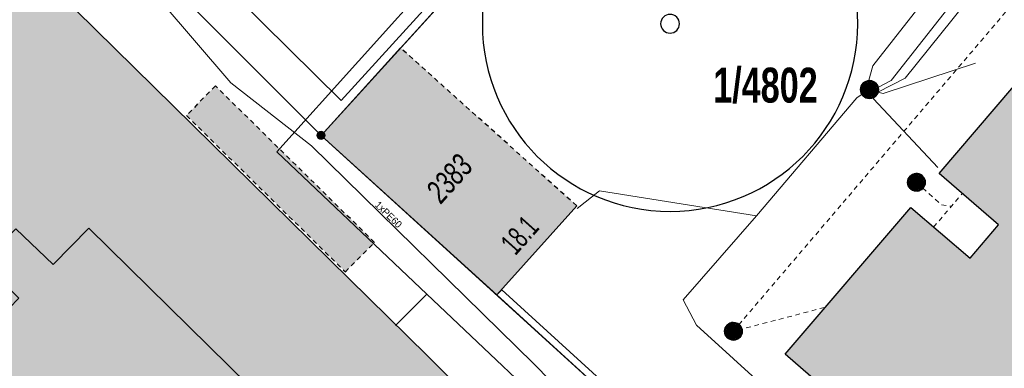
# Model space of a CAD drawing. Header units: metres. Extents: x 2695560 to 2696939, y 1260491 to 1262050.
# Tile 464 of 656: x 2696007 to 2696049, y 1261103 to 1261117. Entities that reach past the tile are written whole.
import ezdxf

# ---------------------------------------------------------------- set-up
doc = ezdxf.new("R2010")
doc.units = ezdxf.units.M
doc.linetypes.add('AUSGEZOGEN', pattern=[0])
doc.linetypes.add('VERDECKT2_S2', pattern=[0.36, 0.2, -0.16])
for name, color, linetype in [('XR$1$AV_Flächen (EO)', 7, 'AUSGEZOGEN'), ('XR$1$AV_Gebäudeflächen (BB)', 7, 'AUSGEZOGEN'), ('XR$1$AV_Gebäudeflächen (EO)', 7, 'AUSGEZOGEN'), ('XR$1$AV_Gebäudeflächen ut.', 7, 'AUSGEZOGEN'), ('XR$1$AV_Grenzpunkte', 7, 'AUSGEZOGEN'), ('XR$1$AV_Grundstück-Nr.', 7, 'AUSGEZOGEN'), ('XR$1$AV_Haus-Nr.', 7, 'AUSGEZOGEN'), ('XR$1$AV_Linien (BB)', 7, 'AUSGEZOGEN'), ('XR$1$AV_Linien (EO)', 7, 'AUSGEZOGEN'), ('XR$1$AV_Versicherung-Nr.', 7, 'AUSGEZOGEN'), ('XR$1$AW_LK_Schachtdeckel', 24, 'AUSGEZOGEN'), ('XR$1$GR_Baum', 94, 'AUSGEZOGEN'), ('XR$1$Liegenschaftsgrenzen', 7, 'AUSGEZOGEN'), ('XR$1$PFAV', 255, 'AUSGEZOGEN'), ('XR$1$PFAW', 255, 'AUSGEZOGEN')]:
    doc.layers.add(name, color=color, linetype=linetype)
for name, color, linetype, lineweight in [('XR$2$ABW-Linie-R-genau', 4, 'AUSGEZOGEN', 18), ('XR$2$ABW-Linie-R-ungenau', 4, 'VERDECKT2_S2', 18), ('XR$2$ABW-Punkt', 6, 'AUSGEZOGEN', 18), ('XR$2$KOM-Linie-U-genau', 91, 'AUSGEZOGEN', 18), ('XR$2$WEI-Text', 59, 'AUSGEZOGEN', 18)]:
    doc.layers.add(name, color=color, linetype=linetype, lineweight=lineweight)
doc.styles.add('ARIAL', font='arial.ttf')
doc.styles.add('TXT', font='txt')

# ---------------------------------------------------------------- blocks, each defined once
blk = doc.blocks.new('COMPLEXOBJECT_945')
at = {"layer": 'XR$1$AV_Flächen (EO)', "color": 7, "linetype": 'AUSGEZOGEN', "transparency": 33554687}
blk.add_lwpolyline([(6020.644, 11095.85), (6023.463, 11098.727), (6024.908, 11100.192), (6025.756, 11101.023), (6023.445, 11103.334), (5990.253, 11135.964), (5951.233, 11174.37)], dxfattribs=at)
blk = doc.blocks.new('BAV15')
at = {"layer": 'XR$1$PFAV', "transparency": 33554687}
blk.add_hatch(color=7, dxfattribs=at).paths.add_polyline_path([(0.5, 0), (0.49, 0.1), (0.46, 0.2), (0.41, 0.29), (0.34, 0.36), (0.26, 0.42), (0.17, 0.47), (0.08, 0.49), (-0.03, 0.5), (-0.13, 0.48), (-0.22, 0.45), (-0.31, 0.4), (-0.38, 0.33), (-0.44, 0.24), (-0.48, 0.15), (-0.5, 0.05), (-0.5, -0.05), (-0.48, -0.15), (-0.44, -0.24), (-0.38, -0.33), (-0.31, -0.4), (-0.22, -0.45), (-0.13, -0.48), (-0.03, -0.5), (0.08, -0.49), (0.17, -0.47), (0.26, -0.42), (0.34, -0.36), (0.41, -0.29), (0.46, -0.2), (0.49, -0.1)])
at = {"color": 7, "transparency": 33554687}
for start, end in [(90, 270), (270, 90)]:
    blk.add_arc((0, 0), 0.5, start, end, dxfattribs=at)
at = {"layer": 'XR$1$PFAV', "transparency": 33554687}
blk.add_circle((0, 0), 0.5, dxfattribs=at)
blk = doc.blocks.new('WBGR1')
at = {"color": 94, "transparency": 33554687}
for radius, start, end in [(1, 90, 270), (1, 270, 90), (0.05, 90, 270), (0.05, 270, 90)]:
    blk.add_arc((0, 0), radius, start, end, dxfattribs=at)
blk = doc.blocks.new('BAW2082')
at = {"layer": 'XR$1$PFAW', "transparency": 33554687}
blk.add_hatch(color=7, dxfattribs=at).paths.add_polyline_path([(0.509, -0.003), (0.499, 0.098), (0.469, 0.194), (0.42, 0.283), (0.354, 0.359), (0.274, 0.421), (0.183, 0.466), (0.085, 0.491), (-0.016, 0.496), (-0.116, 0.481), (-0.211, 0.446), (-0.297, 0.392), (-0.37, 0.323), (-0.428, 0.24), (-0.468, 0.147), (-0.488, 0.047), (-0.488, -0.054), (-0.468, -0.153), (-0.428, -0.246), (-0.37, -0.329), (-0.297, -0.398), (-0.211, -0.452), (-0.116, -0.487), (-0.016, -0.502), (0.085, -0.497), (0.183, -0.472), (0.274, -0.427), (0.354, -0.366), (0.42, -0.289), (0.469, -0.2), (0.499, -0.104)])
at = {"transparency": 33554687}
for start, end in [(91.1948, 268.8052), (268.8052, 91.1948)]:
    blk.add_arc((0.01, 0), 0.5, start, end, dxfattribs=at)
at = {"layer": 'XR$1$PFAW', "transparency": 33554687}
blk.add_circle((0.009, -0.003), 0.5, dxfattribs=at)
blk = doc.blocks.new('BAW2088')
at = {"layer": 'XR$1$PFAW', "transparency": 33554687}
blk.add_hatch(color=253, dxfattribs=at).paths.add_polyline_path([(0.51, 0), (0.5, 0.101), (0.47, 0.197), (0.421, 0.286), (0.355, 0.362), (0.275, 0.424), (0.184, 0.469), (0.086, 0.494), (-0.015, 0.499), (-0.115, 0.484), (-0.21, 0.449), (-0.296, 0.395), (-0.369, 0.326), (-0.427, 0.243), (-0.467, 0.15), (-0.487, 0.051), (-0.487, -0.051), (-0.467, -0.15), (-0.427, -0.243), (-0.369, -0.326), (-0.296, -0.395), (-0.21, -0.449), (-0.115, -0.484), (-0.015, -0.499), (0.086, -0.494), (0.184, -0.469), (0.275, -0.424), (0.355, -0.362), (0.421, -0.286), (0.47, -0.197), (0.5, -0.101)])
at = {"transparency": 33554687}
for start, end in [(91.1948, 268.8052), (268.8052, 91.1948)]:
    blk.add_arc((0.01, 0), 0.5, start, end, dxfattribs=at)
at = {"layer": 'XR$1$PFAW', "transparency": 33554687}
blk.add_circle((0.01, 0), 0.5, dxfattribs=at)
blk = doc.blocks.new('ABW-KONTROLLSCHACHT')
at = {"layer": 'XR$2$ABW-Punkt', "linetype": 'AUSGEZOGEN', "lineweight": 25, "transparency": 33554687}
for points in [[(-343, 68, 2500), (0, 0, 2500), (-350, 0, 2500)], [(-343, 68), (0, 0), (-350, 0)], [(-343, 68, 2500), (-343, 68), (-350, 0), (-350, 0, 2500)], [(-350, 0, 2500), (0, 0, 2500), (-343, -68, 2500)], [(-350, 0), (0, 0), (-343, -68)], [(-323, 134, 2500), (0, 0, 2500), (-343, 68, 2500)], [(-323, 134), (0, 0), (-343, 68)], [(-323, 134, 2500), (-323, 134), (-343, 68), (-343, 68, 2500)], [(-343, -68, 2500), (0, 0, 2500), (-323, -134, 2500)], [(-343, -68), (0, 0), (-323, -134)], [(-291, 194, 2500), (0, 0, 2500), (-323, 134, 2500)], [(-291, 194), (0, 0), (-323, 134)], [(-291, 194, 2500), (-291, 194), (-323, 134), (-323, 134, 2500)], [(-323, -134, 2500), (0, 0, 2500), (-291, -194, 2500)], [(-323, -134), (0, 0), (-291, -194)], [(-247, 247, 2500), (0, 0, 2500), (-291, 194, 2500)], [(-247, 247), (0, 0), (-291, 194)], [(-247, 247, 2500), (-247, 247), (-291, 194), (-291, 194, 2500)], [(-291, -194, 2500), (0, 0, 2500), (-247, -247, 2500)], [(-291, -194), (0, 0), (-247, -247)], [(-194, 291, 2500), (0, 0, 2500), (-247, 247, 2500)], [(-194, 291), (0, 0), (-247, 247)], [(-194, 291, 2500), (-194, 291), (-247, 247), (-247, 247, 2500)], [(-247, -247, 2500), (0, 0, 2500), (-194, -291, 2500)], [(-247, -247), (0, 0), (-194, -291)], [(-134, 323, 2500), (0, 0, 2500), (-194, 291, 2500)], [(-134, 323), (0, 0), (-194, 291)], [(-134, 323, 2500), (-134, 323), (-194, 291), (-194, 291, 2500)], [(-194, -291, 2500), (0, 0, 2500), (-134, -323, 2500)], [(-194, -291), (0, 0), (-134, -323)], [(-68, 343, 2500), (0, 0, 2500), (-134, 323, 2500)], [(-68, 343), (0, 0), (-134, 323)], [(-68, 343, 2500), (-68, 343), (-134, 323), (-134, 323, 2500)], [(-134, -323, 2500), (0, 0, 2500), (-68, -343, 2500)], [(-134, -323), (0, 0), (-68, -343)], [(0, 350, 2500), (0, 0, 2500), (-68, 343, 2500)], [(0, 350), (0, 0), (-68, 343)], [(0, 350, 2500), (0, 350), (-68, 343), (-68, 343, 2500)], [(-68, -343, 2500), (0, 0, 2500), (0, -350, 2500)], [(-68, -343), (0, 0), (0, -350)], [(68, 343, 2500), (0, 0, 2500), (0, 350, 2500)], [(68, 343), (0, 0), (0, 350)], [(68, 343, 2500), (68, 343), (0, 350), (0, 350, 2500)], [(134, 323, 2500), (0, 0, 2500), (68, 343, 2500)], [(134, 323), (0, 0), (68, 343)], [(194, 291, 2500), (0, 0, 2500), (134, 323, 2500)], [(194, 291), (0, 0), (134, 323)], [(247, 247, 2500), (0, 0, 2500), (194, 291, 2500)], [(247, 247), (0, 0), (194, 291)], [(291, 194, 2500), (0, 0, 2500), (247, 247, 2500)], [(291, 194), (0, 0), (247, 247)], [(323, 134, 2500), (0, 0, 2500), (291, 194, 2500)], [(323, 134), (0, 0), (291, 194)], [(343, 68, 2500), (0, 0, 2500), (323, 134, 2500)], [(343, 68), (0, 0), (323, 134)], [(350, 0, 2500), (0, 0, 2500), (343, 68, 2500)], [(350, 0), (0, 0), (343, 68)], [(0, -350, 2500), (0, 0, 2500), (68, -343, 2500)], [(68, -343, 2500), (0, 0, 2500), (134, -323, 2500)], [(134, -323, 2500), (0, 0, 2500), (194, -291, 2500)], [(194, -291, 2500), (0, 0, 2500), (247, -247, 2500)], [(247, -247, 2500), (0, 0, 2500), (291, -194, 2500)], [(291, -194, 2500), (0, 0, 2500), (323, -134, 2500)], [(323, -134, 2500), (0, 0, 2500), (343, -68, 2500)], [(343, -68, 2500), (0, 0, 2500), (350, 0, 2500)], [(0, -350), (0, 0), (68, -343)], [(68, -343), (0, 0), (134, -323)], [(134, -323), (0, 0), (194, -291)], [(194, -291), (0, 0), (247, -247)], [(247, -247), (0, 0), (291, -194)], [(291, -194), (0, 0), (323, -134)], [(323, -134), (0, 0), (343, -68)], [(343, -68), (0, 0), (350, 0)], [(134, 323, 2500), (134, 323), (68, 343), (68, 343, 2500)], [(194, 291, 2500), (194, 291), (134, 323), (134, 323, 2500)], [(247, 247, 2500), (247, 247), (194, 291), (194, 291, 2500)], [(291, 194, 2500), (291, 194), (247, 247), (247, 247, 2500)], [(323, 134, 2500), (323, 134), (291, 194), (291, 194, 2500)], [(343, 68, 2500), (343, 68), (323, 134), (323, 134, 2500)], [(350, 0, 2500), (350, 0), (343, 68), (343, 68, 2500)], [(-350, 0, 2500), (-350, 0), (-343, -68), (-343, -68, 2500)], [(-343, -68, 2500), (-343, -68), (-323, -134), (-323, -134, 2500)], [(-323, -134, 2500), (-323, -134), (-291, -194), (-291, -194, 2500)], [(-291, -194, 2500), (-291, -194), (-247, -247), (-247, -247, 2500)], [(-247, -247, 2500), (-247, -247), (-194, -291), (-194, -291, 2500)], [(-194, -291, 2500), (-194, -291), (-134, -323), (-134, -323, 2500)], [(-134, -323, 2500), (-134, -323), (-68, -343), (-68, -343, 2500)], [(-68, -343, 2500), (-68, -343), (0, -350), (0, -350, 2500)], [(0, -350, 2500), (0, -350), (68, -343), (68, -343, 2500)], [(68, -343, 2500), (68, -343), (134, -323), (134, -323, 2500)], [(134, -323, 2500), (134, -323), (194, -291), (194, -291, 2500)], [(194, -291, 2500), (194, -291), (247, -247), (247, -247, 2500)], [(247, -247, 2500), (247, -247), (291, -194), (291, -194, 2500)], [(291, -194, 2500), (291, -194), (323, -134), (323, -134, 2500)], [(323, -134, 2500), (323, -134), (343, -68), (343, -68, 2500)], [(343, -68, 2500), (343, -68), (350, 0), (350, 0, 2500)]]:
    blk.add_3dface(points, dxfattribs=at)
blk = doc.blocks.new('ABW-NORMSCHACHT_WEITERE')
at = {"layer": 'XR$2$ABW-Punkt', "linetype": 'AUSGEZOGEN', "lineweight": 25, "transparency": 33554687}
for points in [[(-196, 39, 2500), (0, 0, 2500), (-200, 0, 2500)], [(-196, 39), (0, 0), (-200, 0)], [(-196, 39, 2500), (-196, 39), (-200, 0), (-200, 0, 2500)], [(-200, 0, 2500), (0, 0, 2500), (-196, -39, 2500)], [(-200, 0), (0, 0), (-196, -39)], [(-185, 77, 2500), (0, 0, 2500), (-196, 39, 2500)], [(-185, 77), (0, 0), (-196, 39)], [(-185, 77, 2500), (-185, 77), (-196, 39), (-196, 39, 2500)], [(-196, -39, 2500), (0, 0, 2500), (-185, -77, 2500)], [(-196, -39), (0, 0), (-185, -77)], [(-166, 111, 2500), (0, 0, 2500), (-185, 77, 2500)], [(-166, 111), (0, 0), (-185, 77)], [(-166, 111, 2500), (-166, 111), (-185, 77), (-185, 77, 2500)], [(-185, -77, 2500), (0, 0, 2500), (-166, -111, 2500)], [(-185, -77), (0, 0), (-166, -111)], [(-141, 141, 2500), (0, 0, 2500), (-166, 111, 2500)], [(-141, 141), (0, 0), (-166, 111)], [(-141, 141, 2500), (-141, 141), (-166, 111), (-166, 111, 2500)], [(-166, -111, 2500), (0, 0, 2500), (-141, -141, 2500)], [(-166, -111), (0, 0), (-141, -141)], [(-111, 166, 2500), (0, 0, 2500), (-141, 141, 2500)], [(-111, 166), (0, 0), (-141, 141)], [(-111, 166, 2500), (-111, 166), (-141, 141), (-141, 141, 2500)], [(-141, -141, 2500), (0, 0, 2500), (-111, -166, 2500)], [(-141, -141), (0, 0), (-111, -166)], [(-77, 185, 2500), (0, 0, 2500), (-111, 166, 2500)], [(-77, 185), (0, 0), (-111, 166)], [(-77, 185, 2500), (-77, 185), (-111, 166), (-111, 166, 2500)], [(-111, -166, 2500), (0, 0, 2500), (-77, -185, 2500)], [(-111, -166), (0, 0), (-77, -185)], [(-39, 196, 2500), (0, 0, 2500), (-77, 185, 2500)], [(-39, 196), (0, 0), (-77, 185)], [(-39, 196, 2500), (-39, 196), (-77, 185), (-77, 185, 2500)], [(-77, -185, 2500), (0, 0, 2500), (-39, -196, 2500)], [(-77, -185), (0, 0), (-39, -196)], [(0, 200, 2500), (0, 0, 2500), (-39, 196, 2500)], [(0, 200), (0, 0), (-39, 196)], [(0, 200, 2500), (0, 200), (-39, 196), (-39, 196, 2500)], [(-39, -196, 2500), (0, 0, 2500), (0, -200, 2500)], [(-39, -196), (0, 0), (0, -200)], [(39, 196, 2500), (0, 0, 2500), (0, 200, 2500)], [(39, 196), (0, 0), (0, 200)], [(39, 196, 2500), (39, 196), (0, 200), (0, 200, 2500)], [(77, 185, 2500), (0, 0, 2500), (39, 196, 2500)], [(77, 185), (0, 0), (39, 196)], [(111, 166, 2500), (0, 0, 2500), (77, 185, 2500)], [(111, 166), (0, 0), (77, 185)], [(141, 141, 2500), (0, 0, 2500), (111, 166, 2500)], [(141, 141), (0, 0), (111, 166)], [(166, 111, 2500), (0, 0, 2500), (141, 141, 2500)], [(166, 111), (0, 0), (141, 141)], [(185, 77, 2500), (0, 0, 2500), (166, 111, 2500)], [(185, 77), (0, 0), (166, 111)], [(196, 39, 2500), (0, 0, 2500), (185, 77, 2500)], [(196, 39), (0, 0), (185, 77)], [(200, 0, 2500), (0, 0, 2500), (196, 39, 2500)], [(200, 0), (0, 0), (196, 39)], [(0, -200, 2500), (0, 0, 2500), (39, -196, 2500)], [(39, -196, 2500), (0, 0, 2500), (77, -185, 2500)], [(77, -185, 2500), (0, 0, 2500), (111, -166, 2500)], [(111, -166, 2500), (0, 0, 2500), (141, -141, 2500)], [(141, -141, 2500), (0, 0, 2500), (166, -111, 2500)], [(166, -111, 2500), (0, 0, 2500), (185, -77, 2500)], [(185, -77, 2500), (0, 0, 2500), (196, -39, 2500)], [(196, -39, 2500), (0, 0, 2500), (200, 0, 2500)], [(0, -200), (0, 0), (39, -196)], [(39, -196), (0, 0), (77, -185)], [(77, -185), (0, 0), (111, -166)], [(111, -166), (0, 0), (141, -141)], [(141, -141), (0, 0), (166, -111)], [(166, -111), (0, 0), (185, -77)], [(185, -77), (0, 0), (196, -39)], [(196, -39), (0, 0), (200, 0)], [(77, 185, 2500), (77, 185), (39, 196), (39, 196, 2500)], [(111, 166, 2500), (111, 166), (77, 185), (77, 185, 2500)], [(141, 141, 2500), (141, 141), (111, 166), (111, 166, 2500)], [(166, 111, 2500), (166, 111), (141, 141), (141, 141, 2500)], [(185, 77, 2500), (185, 77), (166, 111), (166, 111, 2500)], [(196, 39, 2500), (196, 39), (185, 77), (185, 77, 2500)], [(200, 0, 2500), (200, 0), (196, 39), (196, 39, 2500)], [(-200, 0, 2500), (-200, 0), (-196, -39), (-196, -39, 2500)], [(-196, -39, 2500), (-196, -39), (-185, -77), (-185, -77, 2500)], [(-185, -77, 2500), (-185, -77), (-166, -111), (-166, -111, 2500)], [(-166, -111, 2500), (-166, -111), (-141, -141), (-141, -141, 2500)], [(-141, -141, 2500), (-141, -141), (-111, -166), (-111, -166, 2500)], [(-111, -166, 2500), (-111, -166), (-77, -185), (-77, -185, 2500)], [(-77, -185, 2500), (-77, -185), (-39, -196), (-39, -196, 2500)], [(-39, -196, 2500), (-39, -196), (0, -200), (0, -200, 2500)], [(0, -200, 2500), (0, -200), (39, -196), (39, -196, 2500)], [(39, -196, 2500), (39, -196), (77, -185), (77, -185, 2500)], [(77, -185, 2500), (77, -185), (111, -166), (111, -166, 2500)], [(111, -166, 2500), (111, -166), (141, -141), (141, -141, 2500)], [(141, -141, 2500), (141, -141), (166, -111), (166, -111, 2500)], [(166, -111, 2500), (166, -111), (185, -77), (185, -77, 2500)], [(185, -77, 2500), (185, -77), (196, -39), (196, -39, 2500)], [(196, -39, 2500), (196, -39), (200, 0), (200, 0, 2500)]]:
    blk.add_3dface(points, dxfattribs=at)
blk = doc.blocks.new('ABW-SCHLAMMSAMMLER_RUND')
at = {"layer": 'XR$2$ABW-Punkt', "linetype": 'AUSGEZOGEN', "lineweight": 13, "transparency": 33554687}
for p, q in [((-70, 75, 2500), (70, 75, 2500)), ((-70, -75, 2500), (70, -75, 2500))]:
    blk.add_line(p, q, dxfattribs=at)
blk.add_polyline3d([(90, 0, 2500), (0, 0, 2500), (-90, 0, 2500)], dxfattribs=at)
at = {"layer": 'XR$2$ABW-Punkt', "linetype": 'AUSGEZOGEN', "lineweight": 25, "transparency": 33554687}
for points in [[(-147, 29, 2500), (0, 0, 2500), (-150, 0, 2500)], [(-147, 29), (0, 0), (-150, 0)], [(-147, 29, 2500), (-147, 29), (-150, 0), (-150, 0, 2500)], [(-150, 0, 2500), (0, 0, 2500), (-147, -29, 2500)], [(-150, 0), (0, 0), (-147, -29)], [(-139, 57, 2500), (0, 0, 2500), (-147, 29, 2500)], [(-139, 57), (0, 0), (-147, 29)], [(-139, 57, 2500), (-139, 57), (-147, 29), (-147, 29, 2500)], [(-147, -29, 2500), (0, 0, 2500), (-139, -57, 2500)], [(-147, -29), (0, 0), (-139, -57)], [(-125, 83, 2500), (0, 0, 2500), (-139, 57, 2500)], [(-125, 83), (0, 0), (-139, 57)], [(-125, 83, 2500), (-125, 83), (-139, 57), (-139, 57, 2500)], [(-139, -57, 2500), (0, 0, 2500), (-125, -83, 2500)], [(-139, -57), (0, 0), (-125, -83)], [(-106, 106, 2500), (0, 0, 2500), (-125, 83, 2500)], [(-106, 106), (0, 0), (-125, 83)], [(-106, 106, 2500), (-106, 106), (-125, 83), (-125, 83, 2500)], [(-125, -83, 2500), (0, 0, 2500), (-106, -106, 2500)], [(-125, -83), (0, 0), (-106, -106)], [(-83, 125, 2500), (0, 0, 2500), (-106, 106, 2500)], [(-83, 125), (0, 0), (-106, 106)], [(-83, 125, 2500), (-83, 125), (-106, 106), (-106, 106, 2500)], [(-106, -106, 2500), (0, 0, 2500), (-83, -125, 2500)], [(-106, -106), (0, 0), (-83, -125)], [(-57, 139, 2500), (0, 0, 2500), (-83, 125, 2500)], [(-57, 139), (0, 0), (-83, 125)], [(-57, 139, 2500), (-57, 139), (-83, 125), (-83, 125, 2500)], [(-83, -125, 2500), (0, 0, 2500), (-57, -139, 2500)], [(-83, -125), (0, 0), (-57, -139)], [(-29, 147, 2500), (0, 0, 2500), (-57, 139, 2500)], [(-29, 147), (0, 0), (-57, 139)], [(-29, 147, 2500), (-29, 147), (-57, 139), (-57, 139, 2500)], [(-57, -139, 2500), (0, 0, 2500), (-29, -147, 2500)], [(-57, -139), (0, 0), (-29, -147)], [(0, 150, 2500), (0, 0, 2500), (-29, 147, 2500)], [(0, 150), (0, 0), (-29, 147)], [(0, 150, 2500), (0, 150), (-29, 147), (-29, 147, 2500)], [(-29, -147, 2500), (0, 0, 2500), (0, -150, 2500)], [(-29, -147), (0, 0), (0, -150)], [(29, 147, 2500), (0, 0, 2500), (0, 150, 2500)], [(29, 147), (0, 0), (0, 150)], [(29, 147, 2500), (29, 147), (0, 150), (0, 150, 2500)], [(57, 139, 2500), (0, 0, 2500), (29, 147, 2500)], [(57, 139), (0, 0), (29, 147)], [(83, 125, 2500), (0, 0, 2500), (57, 139, 2500)], [(83, 125), (0, 0), (57, 139)], [(106, 106, 2500), (0, 0, 2500), (83, 125, 2500)], [(106, 106), (0, 0), (83, 125)], [(125, 83, 2500), (0, 0, 2500), (106, 106, 2500)], [(125, 83), (0, 0), (106, 106)], [(139, 57, 2500), (0, 0, 2500), (125, 83, 2500)], [(139, 57), (0, 0), (125, 83)], [(147, 29, 2500), (0, 0, 2500), (139, 57, 2500)], [(147, 29), (0, 0), (139, 57)], [(150, 0, 2500), (0, 0, 2500), (147, 29, 2500)], [(150, 0), (0, 0), (147, 29)], [(0, -150, 2500), (0, 0, 2500), (29, -147, 2500)], [(29, -147, 2500), (0, 0, 2500), (57, -139, 2500)], [(57, -139, 2500), (0, 0, 2500), (83, -125, 2500)], [(83, -125, 2500), (0, 0, 2500), (106, -106, 2500)], [(106, -106, 2500), (0, 0, 2500), (125, -83, 2500)], [(125, -83, 2500), (0, 0, 2500), (139, -57, 2500)], [(139, -57, 2500), (0, 0, 2500), (147, -29, 2500)], [(147, -29, 2500), (0, 0, 2500), (150, 0, 2500)], [(0, -150), (0, 0), (29, -147)], [(29, -147), (0, 0), (57, -139)], [(57, -139), (0, 0), (83, -125)], [(83, -125), (0, 0), (106, -106)], [(106, -106), (0, 0), (125, -83)], [(125, -83), (0, 0), (139, -57)], [(139, -57), (0, 0), (147, -29)], [(147, -29), (0, 0), (150, 0)], [(57, 139, 2500), (57, 139), (29, 147), (29, 147, 2500)], [(83, 125, 2500), (83, 125), (57, 139), (57, 139, 2500)], [(106, 106, 2500), (106, 106), (83, 125), (83, 125, 2500)], [(125, 83, 2500), (125, 83), (106, 106), (106, 106, 2500)], [(139, 57, 2500), (139, 57), (125, 83), (125, 83, 2500)], [(147, 29, 2500), (147, 29), (139, 57), (139, 57, 2500)], [(150, 0, 2500), (150, 0), (147, 29), (147, 29, 2500)], [(-150, 0, 2500), (-150, 0), (-147, -29), (-147, -29, 2500)], [(-147, -29, 2500), (-147, -29), (-139, -57), (-139, -57, 2500)], [(-139, -57, 2500), (-139, -57), (-125, -83), (-125, -83, 2500)], [(-125, -83, 2500), (-125, -83), (-106, -106), (-106, -106, 2500)], [(-106, -106, 2500), (-106, -106), (-83, -125), (-83, -125, 2500)], [(-83, -125, 2500), (-83, -125), (-57, -139), (-57, -139, 2500)], [(-57, -139, 2500), (-57, -139), (-29, -147), (-29, -147, 2500)], [(-29, -147, 2500), (-29, -147), (0, -150), (0, -150, 2500)], [(0, -150, 2500), (0, -150), (29, -147), (29, -147, 2500)], [(29, -147, 2500), (29, -147), (57, -139), (57, -139, 2500)], [(57, -139, 2500), (57, -139), (83, -125), (83, -125, 2500)], [(83, -125, 2500), (83, -125), (106, -106), (106, -106, 2500)], [(106, -106, 2500), (106, -106), (125, -83), (125, -83, 2500)], [(125, -83, 2500), (125, -83), (139, -57), (139, -57, 2500)], [(139, -57, 2500), (139, -57), (147, -29), (147, -29, 2500)], [(147, -29, 2500), (147, -29), (150, 0), (150, 0, 2500)]]:
    blk.add_3dface(points, dxfattribs=at)
blk = doc.blocks.new('ABW-DECKEL')
at = {"layer": 'XR$2$ABW-Punkt', "linetype": 'AUSGEZOGEN', "lineweight": 25, "transparency": 33554687}
for points in [[(-343, 68, 2500), (0, 0, 2500), (-350, 0, 2500)], [(-343, 68), (0, 0), (-350, 0)], [(-343, 68, 2500), (-343, 68), (-350, 0), (-350, 0, 2500)], [(-350, 0, 2500), (0, 0, 2500), (-343, -68, 2500)], [(-350, 0), (0, 0), (-343, -68)], [(-323, 134, 2500), (0, 0, 2500), (-343, 68, 2500)], [(-323, 134), (0, 0), (-343, 68)], [(-323, 134, 2500), (-323, 134), (-343, 68), (-343, 68, 2500)], [(-343, -68, 2500), (0, 0, 2500), (-323, -134, 2500)], [(-343, -68), (0, 0), (-323, -134)], [(-291, 194, 2500), (0, 0, 2500), (-323, 134, 2500)], [(-291, 194), (0, 0), (-323, 134)], [(-291, 194, 2500), (-291, 194), (-323, 134), (-323, 134, 2500)], [(-323, -134, 2500), (0, 0, 2500), (-291, -194, 2500)], [(-323, -134), (0, 0), (-291, -194)], [(-247, 247, 2500), (0, 0, 2500), (-291, 194, 2500)], [(-247, 247), (0, 0), (-291, 194)], [(-247, 247, 2500), (-247, 247), (-291, 194), (-291, 194, 2500)], [(-291, -194, 2500), (0, 0, 2500), (-247, -247, 2500)], [(-291, -194), (0, 0), (-247, -247)], [(-194, 291, 2500), (0, 0, 2500), (-247, 247, 2500)], [(-194, 291), (0, 0), (-247, 247)], [(-194, 291, 2500), (-194, 291), (-247, 247), (-247, 247, 2500)], [(-247, -247, 2500), (0, 0, 2500), (-194, -291, 2500)], [(-247, -247), (0, 0), (-194, -291)], [(-134, 323, 2500), (0, 0, 2500), (-194, 291, 2500)], [(-134, 323), (0, 0), (-194, 291)], [(-134, 323, 2500), (-134, 323), (-194, 291), (-194, 291, 2500)], [(-194, -291, 2500), (0, 0, 2500), (-134, -323, 2500)], [(-194, -291), (0, 0), (-134, -323)], [(-68, 343, 2500), (0, 0, 2500), (-134, 323, 2500)], [(-68, 343), (0, 0), (-134, 323)], [(-68, 343, 2500), (-68, 343), (-134, 323), (-134, 323, 2500)], [(-134, -323, 2500), (0, 0, 2500), (-68, -343, 2500)], [(-134, -323), (0, 0), (-68, -343)], [(0, 350, 2500), (0, 0, 2500), (-68, 343, 2500)], [(0, 350), (0, 0), (-68, 343)], [(0, 350, 2500), (0, 350), (-68, 343), (-68, 343, 2500)], [(-68, -343, 2500), (0, 0, 2500), (0, -350, 2500)], [(-68, -343), (0, 0), (0, -350)], [(68, 343, 2500), (0, 0, 2500), (0, 350, 2500)], [(68, 343), (0, 0), (0, 350)], [(68, 343, 2500), (68, 343), (0, 350), (0, 350, 2500)], [(134, 323, 2500), (0, 0, 2500), (68, 343, 2500)], [(134, 323), (0, 0), (68, 343)], [(194, 291, 2500), (0, 0, 2500), (134, 323, 2500)], [(194, 291), (0, 0), (134, 323)], [(247, 247, 2500), (0, 0, 2500), (194, 291, 2500)], [(247, 247), (0, 0), (194, 291)], [(291, 194, 2500), (0, 0, 2500), (247, 247, 2500)], [(291, 194), (0, 0), (247, 247)], [(323, 134, 2500), (0, 0, 2500), (291, 194, 2500)], [(323, 134), (0, 0), (291, 194)], [(343, 68, 2500), (0, 0, 2500), (323, 134, 2500)], [(343, 68), (0, 0), (323, 134)], [(350, 0, 2500), (0, 0, 2500), (343, 68, 2500)], [(350, 0), (0, 0), (343, 68)], [(0, -350, 2500), (0, 0, 2500), (68, -343, 2500)], [(68, -343, 2500), (0, 0, 2500), (134, -323, 2500)], [(134, -323, 2500), (0, 0, 2500), (194, -291, 2500)], [(194, -291, 2500), (0, 0, 2500), (247, -247, 2500)], [(247, -247, 2500), (0, 0, 2500), (291, -194, 2500)], [(291, -194, 2500), (0, 0, 2500), (323, -134, 2500)], [(323, -134, 2500), (0, 0, 2500), (343, -68, 2500)], [(343, -68, 2500), (0, 0, 2500), (350, 0, 2500)], [(0, -350), (0, 0), (68, -343)], [(68, -343), (0, 0), (134, -323)], [(134, -323), (0, 0), (194, -291)], [(194, -291), (0, 0), (247, -247)], [(247, -247), (0, 0), (291, -194)], [(291, -194), (0, 0), (323, -134)], [(323, -134), (0, 0), (343, -68)], [(343, -68), (0, 0), (350, 0)], [(134, 323, 2500), (134, 323), (68, 343), (68, 343, 2500)], [(194, 291, 2500), (194, 291), (134, 323), (134, 323, 2500)], [(247, 247, 2500), (247, 247), (194, 291), (194, 291, 2500)], [(291, 194, 2500), (291, 194), (247, 247), (247, 247, 2500)], [(323, 134, 2500), (323, 134), (291, 194), (291, 194, 2500)], [(343, 68, 2500), (343, 68), (323, 134), (323, 134, 2500)], [(350, 0, 2500), (350, 0), (343, 68), (343, 68, 2500)], [(-350, 0, 2500), (-350, 0), (-343, -68), (-343, -68, 2500)], [(-343, -68, 2500), (-343, -68), (-323, -134), (-323, -134, 2500)], [(-323, -134, 2500), (-323, -134), (-291, -194), (-291, -194, 2500)], [(-291, -194, 2500), (-291, -194), (-247, -247), (-247, -247, 2500)], [(-247, -247, 2500), (-247, -247), (-194, -291), (-194, -291, 2500)], [(-194, -291, 2500), (-194, -291), (-134, -323), (-134, -323, 2500)], [(-134, -323, 2500), (-134, -323), (-68, -343), (-68, -343, 2500)], [(-68, -343, 2500), (-68, -343), (0, -350), (0, -350, 2500)], [(0, -350, 2500), (0, -350), (68, -343), (68, -343, 2500)], [(68, -343, 2500), (68, -343), (134, -323), (134, -323, 2500)], [(134, -323, 2500), (134, -323), (194, -291), (194, -291, 2500)], [(194, -291, 2500), (194, -291), (247, -247), (247, -247, 2500)], [(247, -247, 2500), (247, -247), (291, -194), (291, -194, 2500)], [(291, -194, 2500), (291, -194), (323, -134), (323, -134, 2500)], [(323, -134, 2500), (323, -134), (343, -68), (343, -68, 2500)], [(343, -68, 2500), (343, -68), (350, 0), (350, 0, 2500)]]:
    blk.add_3dface(points, dxfattribs=at)

msp = doc.modelspace()

# ---------------------------------------------------------------- hatches: boundary and pattern name
at = {"layer": 'XR$1$AV_Gebäudeflächen (BB)', "true_color": 0xd2d2d2, "transparency": 33554687}
for points in [[(2696002.64, 1261115.842), (2695992.437, 1261125.884), (2695991.686, 1261125.13), (2695989.401, 1261127.381), (2695981.624, 1261119.476), (2695983.906, 1261117.218), (2695983.153, 1261116.465), (2695993.347, 1261106.416), (2695997.283, 1261102.53), (2696010.964, 1261089.084), (2696011.705, 1261089.822), (2696013.974, 1261087.581), (2696021.77, 1261095.507), (2696019.487, 1261097.744), (2696020.232, 1261098.523), (2696010.038, 1261108.556), (2696008.52, 1261107.008), (2696006.926, 1261108.525), (2696005.524, 1261107.106), (2696007.055, 1261105.582), (2696005.403, 1261103.882), (2695998.039, 1261111.164), (2696001.121, 1261114.258)], [(2696045.724, 1261094.957), (2696053.729, 1261104.343), (2696054.31, 1261103.866), (2696062.08, 1261112.956), (2696054.104, 1261120.176), (2696046.171, 1261110.874), (2696048.692, 1261108.689), (2696047.484, 1261107.276), (2696044.962, 1261109.433), (2696039.629, 1261103.198), (2696042.142, 1261101.019), (2696040.646, 1261099.319)]]:
    msp.add_hatch(color=254, dxfattribs=at).paths.add_polyline_path(points)
at = {"layer": 'XR$1$AV_Gebäudeflächen (EO)', "true_color": 0xebebeb, "transparency": 33554687}
for points in [[(2696019.9, 1261112.5), (2696027.377, 1261105.715), (2696030.767, 1261109.504), (2696023.274, 1261116.224)], [(2696014.177, 1261113.346), (2696020.934, 1261106.696), (2696022.172, 1261107.948), (2696015.415, 1261114.601)]]:
    msp.add_hatch(color=7, dxfattribs=at).paths.add_polyline_path(points)
at = {"layer": 'XR$1$AV_Gebäudeflächen ut.', "true_color": 0xf5f5f5, "transparency": 33554687}
msp.add_hatch(color=7, dxfattribs=at).paths.add_polyline_path([(2695945.36, 1261172.04), (2695949.805, 1261167.664), (2695949.154, 1261167.003), (2695951.305, 1261164.916), (2695952.03, 1261165.637), (2695962.224, 1261155.611), (2695960.72, 1261154.037), (2695957.625, 1261150.948), (2695965.009, 1261143.664), (2695966.661, 1261145.35), (2695965.139, 1261146.883), (2695966.538, 1261148.308), (2695968.109, 1261146.764), (2695969.632, 1261148.323), (2695979.826, 1261138.296), (2695979.097, 1261137.541), (2695981.372, 1261135.274), (2695973.587, 1261127.388), (2695971.303, 1261129.627), (2695970.713, 1261129.026), (2695977.019, 1261122.821), (2695983.31, 1261116.622), (2695983.906, 1261117.218), (2695981.624, 1261119.476), (2695989.401, 1261127.381), (2695991.686, 1261125.13), (2695992.437, 1261125.884), (2696002.64, 1261115.842), (2696001.121, 1261114.258), (2695998.039, 1261111.164), (2696005.403, 1261103.882), (2696007.055, 1261105.582), (2696005.524, 1261107.106), (2696006.926, 1261108.525), (2696008.52, 1261107.008), (2696010.038, 1261108.556), (2696020.232, 1261098.523), (2696019.487, 1261097.744), (2696021.614, 1261095.66), (2696024.433, 1261098.537), (2696025.878, 1261100.002), (2696026.726, 1261100.833), (2696024.415, 1261103.144), (2695991.223, 1261135.774), (2695952.203, 1261174.18), (2695952.009, 1261174.37), (2695951.809, 1261174.553), (2695951.602, 1261174.73), (2695951.39, 1261174.899), (2695951.172, 1261175.061), (2695950.948, 1261175.216), (2695950.72, 1261175.362), (2695950.486, 1261175.501), (2695950.248, 1261175.632), (2695950.006, 1261175.754), (2695949.759, 1261175.869), (2695949.509, 1261175.974), (2695949.256, 1261176.071), (2695948.999, 1261176.16), (2695948.739, 1261176.239), (2695948.477, 1261176.31), (2695948.212, 1261176.372), (2695947.946, 1261176.425), (2695947.678, 1261176.468), (2695947.408, 1261176.502), (2695947.138, 1261176.528), (2695946.867, 1261176.543), (2695946.595, 1261176.55), (2695946.324, 1261176.547), (2695946.052, 1261176.536), (2695945.781, 1261176.514), (2695945.512, 1261176.484), (2695945.243, 1261176.444), (2695944.976, 1261176.396), (2695944.71, 1261176.338), (2695944.447, 1261176.271), (2695945.476, 1261172.087)])

# ---------------------------------------------------------------- linework, layer by layer
at = {"layer": 'XR$1$AV_Flächen (EO)', "color": 7, "linetype": 'AUSGEZOGEN', "transparency": 33554687}
msp.add_line((2696023.274, 1261116.224), (2696019.9, 1261112.5), dxfattribs=at)
at = {"layer": 'XR$1$AV_Flächen (EO)', "color": 7, "linetype": 'VERDECKT2_S2', "transparency": 33554687}
msp.add_line((2696030.767, 1261109.504), (2696023.274, 1261116.224), dxfattribs=at)
at = {"layer": 'XR$1$AV_Flächen (EO)', "color": 7, "linetype": 'AUSGEZOGEN', "transparency": 33554687}
for points in [[(2695983.31, 1261116.622), (2695983.906, 1261117.218), (2695981.624, 1261119.476), (2695989.401, 1261127.381), (2695991.686, 1261125.13), (2695992.437, 1261125.884), (2696002.64, 1261115.842), (2696001.121, 1261114.258), (2695998.039, 1261111.164), (2696005.403, 1261103.882), (2696007.055, 1261105.582), (2696005.524, 1261107.106), (2696006.926, 1261108.525), (2696008.52, 1261107.008), (2696010.038, 1261108.556), (2696020.232, 1261098.523), (2696019.487, 1261097.744), (2696021.614, 1261095.66)], [(2696019.9, 1261112.5), (2696027.377, 1261105.715), (2696030.767, 1261109.504)]]:
    msp.add_lwpolyline(points, dxfattribs=at)
at = {"layer": 'XR$1$AV_Flächen (EO)', "color": 7, "linetype": 'VERDECKT2_S2', "transparency": 33554687}
msp.add_lwpolyline([(2696014.177, 1261113.346), (2696020.934, 1261106.696), (2696022.172, 1261107.948), (2696015.415, 1261114.601), (2696014.177, 1261113.346)], close=True, dxfattribs=at)
at = {"layer": 'XR$1$AV_Flächen (EO)', "color": 7, "linetype": 'AUSGEZOGEN', "transparency": 33554687}
msp.add_lwpolyline([(2696043.126, 1261091.844), (2696034.812, 1261099.341), (2696027.579, 1261105.937), (2696027.377, 1261105.715), (2696034.61, 1261099.12), (2696042.925, 1261091.622), (2696043.126, 1261091.844)], close=True, dxfattribs=at)
at = {"layer": 'XR$1$AV_Linien (BB)', "color": 7, "linetype": 'AUSGEZOGEN', "transparency": 33554687}
for points in [[(2696031.171, 1261129.906), (2696029.911, 1261128.529), (2696026.338, 1261128.307), (2696021.222, 1261133.244), (2696011.879, 1261122.765), (2696020.753, 1261113.976), (2696043.312, 1261138.755)], [(2696043.56, 1261138.53), (2696019.9, 1261112.5), (2696034.61, 1261099.12), (2696042.925, 1261091.622), (2696045.591, 1261089.217), (2696054.77, 1261080.94)], [(2695997.283, 1261102.53), (2696010.964, 1261089.084), (2696011.705, 1261089.822), (2696013.974, 1261087.581), (2696021.77, 1261095.507), (2696019.487, 1261097.744), (2696020.232, 1261098.523), (2696010.038, 1261108.556), (2696008.52, 1261107.008), (2696006.926, 1261108.525), (2696005.524, 1261107.106), (2696007.055, 1261105.582), (2696005.403, 1261103.882), (2695998.039, 1261111.164), (2696001.121, 1261114.258), (2696002.64, 1261115.842)]]:
    msp.add_lwpolyline(points, dxfattribs=at)
msp.add_lwpolyline([(2696045.724, 1261094.957), (2696040.646, 1261099.319), (2696042.142, 1261101.019), (2696039.629, 1261103.198), (2696044.962, 1261109.433), (2696047.484, 1261107.276), (2696048.692, 1261108.689), (2696046.171, 1261110.874), (2696054.104, 1261120.176), (2696062.08, 1261112.956), (2696054.31, 1261103.866), (2696053.729, 1261104.343), (2696045.724, 1261094.957)], close=True, dxfattribs=at)
at = {"layer": 'XR$1$AV_Linien (EO)', "color": 7, "linetype": 'AUSGEZOGEN', "transparency": 33554687}
msp.add_lwpolyline([(2696043.126, 1261091.844), (2696034.812, 1261099.341), (2696027.579, 1261105.937), (2696027.377, 1261105.715), (2696034.61, 1261099.12), (2696042.925, 1261091.622), (2696043.126, 1261091.844)], close=True, dxfattribs=at)
at = {"layer": 'XR$1$Liegenschaftsgrenzen', "color": 7, "linetype": 'AUSGEZOGEN', "transparency": 33554687}
for p in [(2696043.56, 1261138.53), (2696010.45, 1261121.98)]:
    msp.add_line(p, (2696019.9, 1261112.5), dxfattribs=at)
msp.add_lwpolyline([(2696019.9, 1261112.5), (2696034.61, 1261099.12), (2696014.47, 1261078.7)], dxfattribs=at)
at = {"layer": 'XR$2$ABW-Linie-R-genau', "linetype": 'AUSGEZOGEN', "transparency": 33554687}
for points in [[(2696043.203, 1261114.444), (2696043.182, 1261114.844), (2696043.347, 1261115.46), (2696048.624, 1261122.18), (2696049.186, 1261122.481), (2696049.589, 1261122.565)], [(2696043.203, 1261114.444), (2696043.57, 1261114.53), (2696044.134, 1261114.838), (2696049.412, 1261121.561), (2696049.575, 1261122.18), (2696049.589, 1261122.565)], [(2696053.941, 1261120.054), (2696053.746, 1261121.265), (2696052.164, 1261122.41), (2696050.792, 1261122.481), (2696044.721, 1261114.932), (2696043.564, 1261114.342), (2696043.203, 1261114.444)], [(2696047.721, 1261115.563), (2696043.8, 1261114.282), (2696043.564, 1261114.342), (2696043.203, 1261114.444)], [(2696041.925, 1261100.955), (2696040.737, 1261100), (2696035.861, 1261104.434), (2696035.298, 1261105.501), (2696038.406, 1261109.081), (2696042.678, 1261114.095), (2696043.203, 1261114.444)], [(2696046.111, 1261111.126), (2696043.386, 1261114.056), (2696043.203, 1261114.444)], [(2696030.788, 1261109.394), (2696031.738, 1261110.135), (2696038.406, 1261109.081)]]:
    msp.add_lwpolyline(points, dxfattribs=at)
at = {"layer": 'XR$2$ABW-Linie-R-ungenau', "linetype": 'VERDECKT2_S2', "transparency": 33554687}
for p, q in [((2696037.42, 1261104.169), (2696053.563, 1261123.089)), ((2696045.937, 1261108.594), (2696047.152, 1261110.019)), ((2696041.3, 1261105.183), (2696037.42, 1261104.169))]:
    msp.add_line(p, q, dxfattribs=at)
msp.add_lwpolyline([(2696045.199, 1261110.504), (2696046.274, 1261109.54), (2696046.698, 1261109.487)], dxfattribs=at)
at = {"layer": 'XR$2$KOM-Linie-U-genau', "linetype": 'AUSGEZOGEN', "transparency": 33554687}
for p, q in [((2696024.395, 1261105.751), (2696018.016, 1261111.795)), ((2696024.395, 1261105.751), (2696023.063, 1261104.421)), ((2696025.193, 1261104.994), (2696024.395, 1261105.751))]:
    msp.add_line(p, q, dxfattribs=at)
for points in [[(2696018.016, 1261111.795), (2696031.911, 1261127.225), (2696029.284, 1261129.604)], [(2696031.803, 1261099.86), (2696028.94, 1261102.793), (2696019.493, 1261112.054), (2696016.069, 1261114.733), (2696010.06, 1261121.752)], [(2696031.617, 1261098.94), (2696030.337, 1261100.116), (2696025.193, 1261104.994)]]:
    msp.add_lwpolyline(points, dxfattribs=at)

# ---------------------------------------------------------------- block references
at = {"layer": 'XR$1$AV_Flächen (EO)', "color": 7, "linetype": 'AUSGEZOGEN', "lineweight": -3, "transparency": 33554687}
msp.add_blockref('COMPLEXOBJECT_945', (2690000.97, 1249999.81), dxfattribs=at)
at = {"layer": 'XR$1$AV_Grenzpunkte', "color": 7, "linetype": 'AUSGEZOGEN', "lineweight": -3, "transparency": 33554687, "xscale": 0.3249999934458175, "yscale": 0.3249999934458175}
msp.add_blockref('BAV15', (2696019.9, 1261112.5), dxfattribs=at)
at = {"layer": 'XR$1$AW_LK_Schachtdeckel', "color": 24, "linetype": 'AUSGEZOGEN', "lineweight": -3, "transparency": 33554687}
for name, p, xscale, yscale in [('BAW2088', (2696043.206, 1261114.446), 0.7578193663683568, 0.7578193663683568), ('BAW2082', (2696037.423, 1261104.171), 0.7499999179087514, 0.7499999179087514)]:
    msp.add_blockref(name, p, dxfattribs=dict(at, xscale=xscale, yscale=yscale))
at = {"layer": 'XR$1$AW_LK_Schachtdeckel', "color": 24, "linetype": 'AUSGEZOGEN', "lineweight": -3, "transparency": 33554687, "xscale": 0.7499999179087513, "yscale": 0.7499999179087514, "rotation": 319.336022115}
msp.add_blockref('BAW2082', (2696045.202, 1261110.506), dxfattribs=at)
at = {"layer": 'XR$1$GR_Baum', "color": 94, "linetype": 'AUSGEZOGEN', "lineweight": -3, "transparency": 33554687, "xscale": 7.977101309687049, "yscale": 7.977101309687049}
msp.add_blockref('WBGR1', (2696034.734, 1261117.245), dxfattribs=at)
at = {"layer": 'XR$2$ABW-Punkt', "color": 6, "linetype": 'AUSGEZOGEN', "lineweight": 18, "transparency": 33554687, "xscale": 0.001, "yscale": 0.001, "zscale": 0.001, "rotation": 360}
for name, p in [('ABW-DECKEL', (2696043.203, 1261114.444)), ('ABW-SCHLAMMSAMMLER_RUND', (2696043.203, 1261114.444)), ('ABW-KONTROLLSCHACHT', (2696045.199, 1261110.504)), ('ABW-DECKEL', (2696045.199, 1261110.504)), ('ABW-DECKEL', (2696037.42, 1261104.169)), ('ABW-NORMSCHACHT_WEITERE', (2696037.42, 1261104.169))]:
    msp.add_blockref(name, p, dxfattribs=at)

# ---------------------------------------------------------------- texts
at = {"layer": 'XR$1$AV_Grundstück-Nr.', "color": 7, "transparency": 33554687, "insert": (2696038.789, 1261114.612), "char_height": 1.48491, "width": 4.98214, "attachment_point": 5, "style": 'ARIAL'}
msp.add_mtext('\\A1;{\\fArial|i0|b1;\\H1.484908;\\W0.700000;\\C7;1/4802}\\P', dxfattribs=at)
at = {"layer": 'XR$1$AV_Haus-Nr.', "color": 7, "transparency": 33554687, "insert": (2696028.699, 1261107.943), "char_height": 0.92968, "width": 1.96781, "attachment_point": 8, "rotation": 48.1806, "style": 'ARIAL'}
msp.add_mtext('\\W0.63;18.1', dxfattribs=at)
at = {"layer": 'XR$1$AV_Versicherung-Nr.', "color": 7, "transparency": 33554687, "insert": (2696025.353, 1261110.664), "char_height": 0.96842, "width": 2.46457, "attachment_point": 5, "rotation": 48.1806, "style": 'ARIAL'}
msp.add_mtext('\\A1;{\\fArial|i1|b0;\\H0.968418;\\W0.700000;\\C7;2383}\\P', dxfattribs=at)
at = {"layer": 'XR$2$WEI-Text', "transparency": 33554687, "insert": (2696022.157, 1261109.513), "char_height": 0.3, "width": 1.76905, "attachment_point": 7, "rotation": 315.6, "style": 'TXT'}
msp.add_mtext('\\W1.00;1xPE60', dxfattribs=at)

doc.saveas('drawing.dxf')
